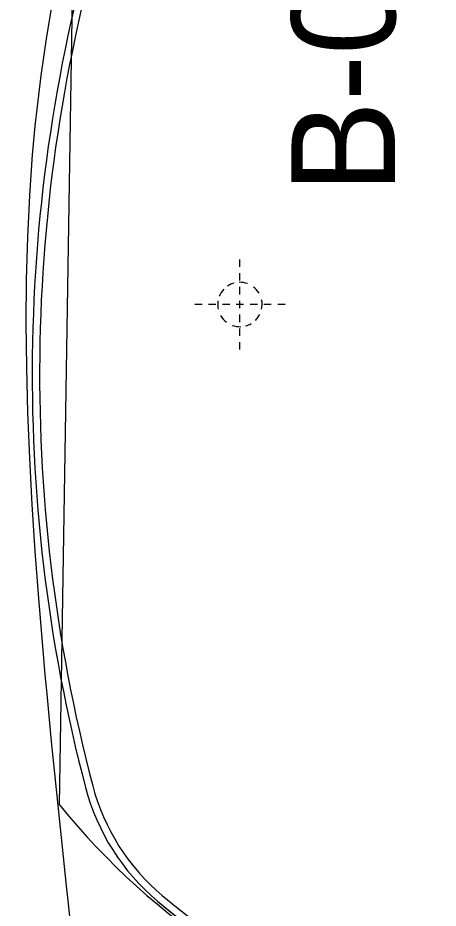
# Model space of a CAD drawing. Extents: x -14 to 1565148, y -25 to 642856.
# Drawn here: x 1564794.5 to 1564822.8, y 636447.6 to 636507.8 of the extents above; entities that cross this region are included whole.
import ezdxf

# ---------------------------------------------------------------- set-up
doc = ezdxf.new("R2010")
doc.units = 0
for name, color, linetype in [('DR_P_Erosion_Control', 7, 'Continuous'), ('GE_P_Alignment_100_Curve_Data', 7, 'Continuous'), ('GE_P_Driveway_CL', 7, 'Continuous'), ('GE_X_Alignment', 7, 'Continuous'), ('PV_P_EOP', 7, 'Continuous'), ('SC_Shading2', 7, 'Continuous'), ('VG_P_Text', 7, 'Continuous')]:
    doc.layers.add(name, color=color, linetype=linetype)

msp = doc.modelspace()

# ---------------------------------------------------------------- linework, layer by layer
at = {"layer": 'DR_P_Erosion_Control'}
for points in [[(1564795.653, 636500.699), (1564795.708, 636501.23), (1564796.024, 636503.898), (1564796.402, 636506.521), (1564796.84, 636509.105), (1564797.338, 636511.645), (1564797.897, 636514.139), (1564798.514, 636516.583), (1564799.188, 636518.974), (1564799.918, 636521.307), (1564800.702, 636523.578), (1564801.537, 636525.784), (1564802.421, 636527.92), (1564803.352, 636529.987), (1564804.327, 636531.979), (1564805.348, 636533.906), (1564806.419, 636535.782), (1564807.546, 636537.62), (1564808.737, 636539.436), (1564809.486, 636540.524)], [(1564796.304, 636463.404), (1564796.131, 636465.345), (1564795.864, 636468.56), (1564795.627, 636471.749), (1564795.423, 636474.91), (1564795.257, 636478.039), (1564795.133, 636481.129), (1564795.054, 636484.174), (1564795.025, 636487.169), (1564795.047, 636490.105), (1564795.125, 636492.972), (1564795.26, 636495.78), (1564795.454, 636498.538), (1564795.655, 636500.723)], [(1564798.555, 636441.624), (1564798.449, 636442.607), (1564798.096, 636445.881), (1564797.744, 636449.15), (1564797.397, 636452.41), (1564797.058, 636455.66), (1564796.732, 636458.897), (1564796.422, 636462.122), (1564796.303, 636463.411)]]:
    msp.add_lwpolyline(points, dxfattribs=at)
at = {"layer": 'GE_P_Alignment_100_Curve_Data'}
for p, q in [((1564809.438, 636490.973), (1564809.439, 636491.473)), ((1564809.437, 636490.039), (1564809.438, 636490.539)), ((1564809.436, 636489.106), (1564809.437, 636489.606)), ((1564806.887, 636488.426), (1564806.387, 636488.427)), ((1564807.82, 636488.425), (1564807.32, 636488.426)), ((1564808.753, 636488.424), (1564808.253, 636488.425)), ((1564809.686, 636488.423), (1564809.186, 636488.424)), ((1564809.435, 636488.174), (1564809.436, 636488.674)), ((1564810.619, 636488.422), (1564810.119, 636488.423)), ((1564811.552, 636488.421), (1564811.052, 636488.422)), ((1564812.486, 636488.42), (1564811.986, 636488.421)), ((1564809.435, 636487.24), (1564809.435, 636487.74)), ((1564809.434, 636486.307), (1564809.434, 636486.807)), ((1564809.433, 636485.374), (1564809.433, 636485.874))]:
    msp.add_line(p, q, dxfattribs=at)
for start, end in [(69.93774, 91.81286), (136.32284, 158.39432), (105.11905, 123.69506), (30.63219, 51.96933), (347.82174, 11.86189), (170.64687, 192.40076), (209.78682, 232.81901), (314.43875, 333.61139), (249.9466, 272.07148), (284.66348, 300.60864)]:
    msp.add_arc((1564809.436, 636488.424), 1.5, start, end, dxfattribs=at)
at = {"layer": 'GE_P_Driveway_CL'}
for centre, radius, start, end in [((1564834.986, 636485.101), 60.333, 360, 269.30622), ((1564834.986, 636485.101), 60.333, 360, 269.30622), ((1564905.424, 636483.69), 110, 163.00991, 194.69642), ((1564905.424, 636483.69), 110, 163.00991, 194.69642), ((1564813.533, 636459.589), 15, 194.69642, 229.93787), ((1564813.533, 636459.589), 15, 194.69642, 229.93787), ((1564834.986, 636485.101), 48.333, 229.93787, 319.46272), ((1564834.986, 636485.101), 48.333, 229.93787, 319.46272)]:
    msp.add_arc(centre, radius, start, end, dxfattribs=at)
at = {"layer": 'GE_X_Alignment'}
msp.add_circle((1564834.986, 636485.101), 60.25, dxfattribs=at)
for centre, radius, start, end in [((1564905.424, 636483.69), 110, 163.00991, 194.69642), ((1564813.533, 636459.589), 15, 194.69642, 229.93787), ((1564834.986, 636485.101), 48.333, 229.93787, 273.98733)]:
    msp.add_arc(centre, radius, start, end, dxfattribs=at)
at = {"layer": 'PV_P_EOP'}
for radius in [62, 60.333, 60.25]:
    msp.add_circle((1564834.986, 636485.101), radius, dxfattribs=at)
for centre, radius, start, end in [((1564905.424, 636483.69), 110, 163.00991, 194.69642), ((1564905.424, 636483.69), 109.5, 163.00991, 194.69642), ((1564813.533, 636459.589), 15, 194.69642, 229.93787), ((1564813.533, 636459.589), 14.5, 194.69642, 229.93787), ((1564834.986, 636485.101), 47.833, 229.93787, 319.46294), ((1564834.986, 636485.101), 48.333, 229.93787, 319.46272)]:
    msp.add_arc(centre, radius, start, end, dxfattribs=at)
at = {"layer": 'SC_Shading2'}
msp.add_line((1564797.267, 636454.613), (1564798.272, 636516.791), dxfattribs=at)
msp.add_arc((1564834.986, 636485.101), 48.5, 218.94833, 139.20083, dxfattribs=at)

# ---------------------------------------------------------------- texts
at = {"layer": 'VG_P_Text'}
msp.add_text('B-005', height=7, rotation=89.94004, dxfattribs=at).set_placement((1564819.902, 636495.922))

doc.saveas('drawing.dxf')
